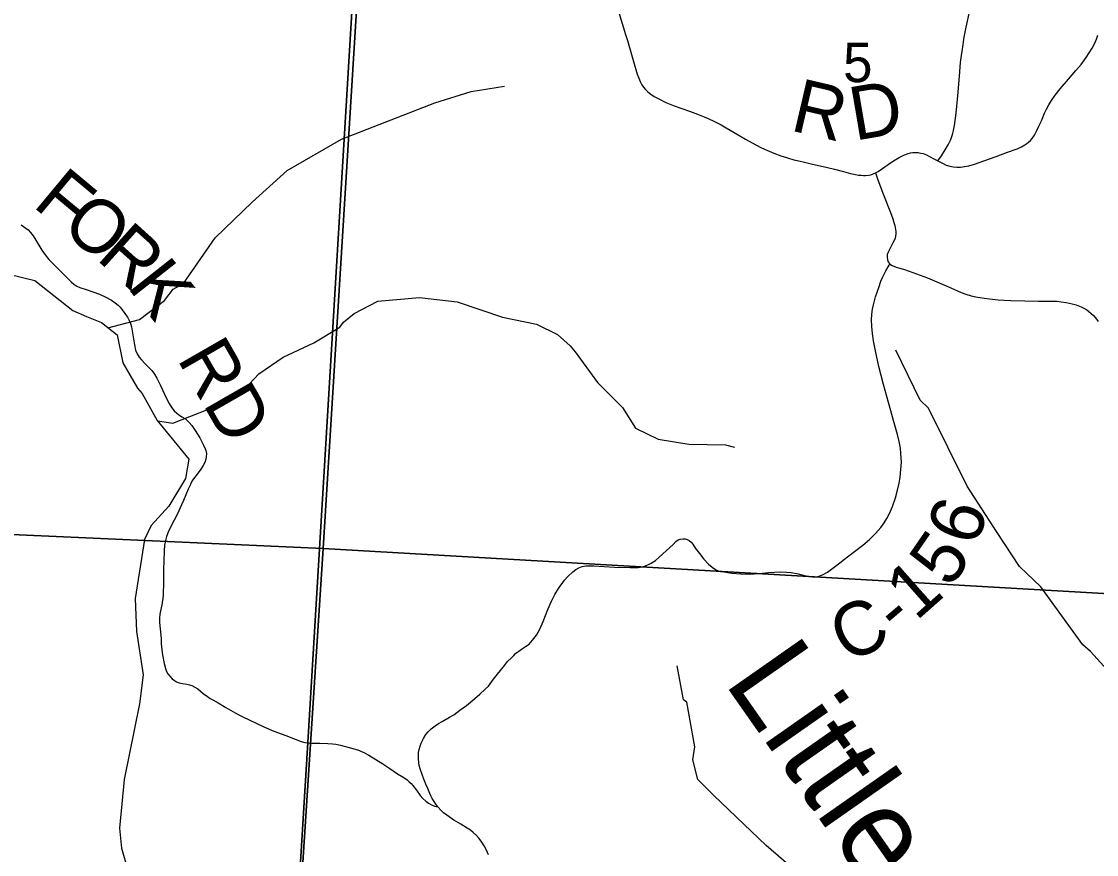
# Model space of a CAD drawing. Extents: x -2.1 to 31.9, y 6.3 to 28.3.
# Drawn here: x 4.186 to 5.327, y 23.525 to 24.409 of the extents above; entities that cross this region are included whole.
import ezdxf

# ---------------------------------------------------------------- set-up
doc = ezdxf.new("R2010")
doc.units = 0
for name, color, linetype in [('Default', 7, 'Continuous'), ('GM_X_County_Road', 7, 'Continuous'), ('GM_X_County_Road_Text', 7, 'Continuous'), ('GM_X_Minor_River', 7, 'Continuous'), ('GM_X_Minor_River_Text', 7, 'Continuous'), ('GM_X_Section', 7, 'Continuous'), ('GM_X_Section_Text', 7, 'Continuous'), ('GM_X_Township_Road', 7, 'Continuous')]:
    doc.layers.add(name, color=color, linetype=linetype)

msp = doc.modelspace()

# ---------------------------------------------------------------- linework, layer by layer
at = {"layer": 'Default'}
msp.add_lwpolyline([(0.0344, 26.1105), (0.0344, 20.444), (3.7533, 20.444), (3.8489, 20.5389), (3.9894, 20.6326), (4.16, 20.7203), (4.2895, 20.7662), (4.3023, 20.7658), (4.3091, 20.8714), (4.3751, 21.8979), (4.4168, 22.5238), (4.4383, 22.8067), (4.4651, 23.2405), (4.4901, 23.6442), (4.5473, 24.5954), (4.5667, 24.9084), (4.6032, 25.4816), (4.6286, 25.8765), (3.8625, 25.9158), (3.0763, 25.9555), (2.8034, 25.9683), (2.0757, 26.0047), (0.4641, 26.0883)], close=True, dxfattribs=at)
msp.add_lwpolyline([(6.8344, 20.444), (6.8344, 25.7721), (5.5694, 25.8349), (4.6286, 25.8765), (4.6032, 25.4816), (4.5667, 24.9084), (4.5473, 24.5954), (4.4901, 23.6442), (4.4651, 23.2405)], dxfattribs=at)
at = {"layer": 'GM_X_County_Road'}
for points in [[(4.8199, 24.4182), (4.8271, 24.3951), (4.829, 24.3886), (4.8334, 24.3737), (4.8354, 24.3665), (4.8394, 24.3528), (4.841, 24.3485), (4.8425, 24.3452), (4.8443, 24.3416), (4.846, 24.3391), (4.848, 24.3366), (4.8508, 24.334), (4.8538, 24.3316), (4.8575, 24.3292), (4.863, 24.3262), (4.8698, 24.323), (4.8785, 24.3194), (4.8948, 24.3135), (4.9035, 24.3103), (4.9103, 24.3077), (4.9147, 24.3058), (4.9214, 24.3027), (4.9285, 24.299), (4.9338, 24.296), (4.9423, 24.291), (4.9542, 24.284), (4.9651, 24.278), (4.9712, 24.2749), (4.9768, 24.2723), (4.9842, 24.2692), (4.9918, 24.2663), (4.9988, 24.264), (5.0054, 24.262), (5.0107, 24.2608), (5.0168, 24.2594), (5.0252, 24.2576), (5.0334, 24.2558), (5.0413, 24.254), (5.0487, 24.2522), (5.0582, 24.2496), (5.0658, 24.2476), (5.071, 24.2464), (5.074, 24.2459), (5.077, 24.2456), (5.0793, 24.2454), (5.0815, 24.2454), (5.0846, 24.2457), (5.0871, 24.2463), (5.0896, 24.2472), (5.092, 24.2482), (5.0949, 24.2497), (5.0985, 24.252), (5.1055, 24.2571), (5.1111, 24.2609), (5.1174, 24.2646), (5.1229, 24.2674), (5.1269, 24.2689), (5.1292, 24.2694), (5.1319, 24.2699), (5.1348, 24.2699), (5.1375, 24.2697), (5.1401, 24.2692), (5.1428, 24.2686), (5.1462, 24.2672), (5.1539, 24.2632), (5.1582, 24.261), (5.1638, 24.258), (5.1673, 24.2565), (5.171, 24.2554), (5.1747, 24.2546), (5.1784, 24.2543), (5.1823, 24.2544), (5.1867, 24.2548), (5.1913, 24.2557), (5.1971, 24.2573), (5.2071, 24.2608), (5.2202, 24.2655), (5.2323, 24.27), (5.2423, 24.2737), (5.2472, 24.2759), (5.2507, 24.2779), (5.2527, 24.2793), (5.2545, 24.2807), (5.2565, 24.2826), (5.2583, 24.2848), (5.2608, 24.2883), (5.2633, 24.293), (5.2656, 24.2977), (5.2681, 24.3035), (5.2714, 24.3114), (5.2734, 24.3156), (5.2761, 24.3205), (5.2788, 24.325), (5.2827, 24.3305), (5.2881, 24.3375), (5.2968, 24.3477), (5.3048, 24.3569), (5.3102, 24.3633), (5.3156, 24.3706), (5.319, 24.3756), (5.322, 24.3803), (5.3245, 24.3852), (5.3265, 24.3899), (5.3282, 24.3943)], [(5.092, 24.2482), (5.0948, 24.2408), (5.1008, 24.2248), (5.1081, 24.2063), (5.1105, 24.1994), (5.1117, 24.1957), (5.1125, 24.1925), (5.1133, 24.1883), (5.1136, 24.186), (5.1136, 24.1835), (5.1134, 24.1811), (5.1129, 24.1787), (5.1107, 24.1741), (5.1085, 24.1697), (5.107, 24.1669), (5.1056, 24.1641), (5.1047, 24.1617), (5.1044, 24.1589), (5.1048, 24.156), (5.1057, 24.1539), (5.1067, 24.1524), (5.1074, 24.1517), (5.1081, 24.1511), (5.1099, 24.1499), (5.1124, 24.1488), (5.1151, 24.148), (5.1217, 24.146), (5.128, 24.1439), (5.1396, 24.1398), (5.1472, 24.1369), (5.1573, 24.1328), (5.1695, 24.1274), (5.179, 24.1232), (5.1829, 24.1215), (5.1881, 24.1196), (5.1935, 24.1179), (5.1987, 24.1168), (5.2028, 24.1159), (5.2077, 24.1153), (5.2132, 24.1145), (5.2222, 24.1137), (5.2288, 24.1131), (5.2358, 24.1129), (5.2506, 24.1124), (5.2649, 24.1123), (5.2805, 24.1122), (5.2845, 24.112), (5.2892, 24.1116), (5.2944, 24.1108), (5.3009, 24.1094), (5.3051, 24.1082), (5.3102, 24.1063), (5.3133, 24.1048), (5.3163, 24.1031), (5.3186, 24.1013), (5.3234, 24.0971), (5.3255, 24.0943), (5.3283, 24.0905)], [(4.1859, 24.1932), (4.1908, 24.1896), (4.1931, 24.1877), (4.1956, 24.185), (4.1984, 24.1816), (4.2014, 24.177), (4.2078, 24.1663), (4.2113, 24.1612), (4.2153, 24.1564), (4.2222, 24.1492), (4.2389, 24.1325), (4.2418, 24.1302), (4.2449, 24.1282), (4.2482, 24.1266), (4.2547, 24.1244), (4.2618, 24.1221), (4.2688, 24.1194), (4.2755, 24.1163), (4.2815, 24.1131), (4.2857, 24.1103), (4.2886, 24.108), (4.2909, 24.1058), (4.2931, 24.1029), (4.2959, 24.0991), (4.2988, 24.0951), (4.3005, 24.0918), (4.3019, 24.0884), (4.3029, 24.0848), (4.304, 24.0787), (4.3059, 24.0657), (4.3072, 24.0603), (4.3088, 24.0563), (4.3111, 24.0526), (4.3134, 24.0498), (4.3169, 24.0462), (4.3214, 24.0419), (4.3243, 24.0387), (4.3272, 24.0347), (4.3297, 24.0304), (4.3336, 24.0226), (4.3396, 24.0097), (4.3429, 24.0036), (4.3458, 23.9989), (4.3481, 23.996), (4.3508, 23.9934), (4.3527, 23.9918), (4.3563, 23.9895), (4.36, 23.9873), (4.362, 23.9857), (4.3642, 23.9836), (4.3669, 23.9802), (4.3704, 23.9751), (4.3752, 23.9671), (4.3794, 23.9595), (4.3811, 23.9555), (4.3817, 23.9537), (4.3823, 23.9507), (4.3822, 23.947), (4.3817, 23.9446), (4.3805, 23.9411), (4.3789, 23.9377), (4.3766, 23.934), (4.3724, 23.9286), (4.3687, 23.9237), (4.3667, 23.9206), (4.3653, 23.9178), (4.3629, 23.9128), (4.358, 23.9007), (4.3559, 23.8961), (4.3515, 23.8866), (4.3446, 23.8733), (4.3416, 23.8672), (4.3399, 23.8626), (4.3388, 23.8584), (4.338, 23.8535), (4.3375, 23.8473), (4.3373, 23.8368), (4.337, 23.8275), (4.3367, 23.8139), (4.3364, 23.8009), (4.3361, 23.7966), (4.3358, 23.7947), (4.3355, 23.7929), (4.3354, 23.7917), (4.3328, 23.7802), (4.3325, 23.7758), (4.3327, 23.7713), (4.3332, 23.7646), (4.3342, 23.7542), (4.3345, 23.7487), (4.3351, 23.7423), (4.3358, 23.7369), (4.3376, 23.7278), (4.339, 23.7224), (4.3401, 23.7195), (4.3415, 23.7168), (4.3434, 23.7143), (4.346, 23.7116), (4.3484, 23.7097), (4.3506, 23.7085), (4.3535, 23.7074), (4.3571, 23.7068), (4.3615, 23.7061), (4.3645, 23.7054), (4.3668, 23.7046), (4.3701, 23.7029), (4.3732, 23.7009), (4.379, 23.6962), (4.3834, 23.6929), (4.3864, 23.6909), (4.389, 23.6894), (4.3947, 23.686), (4.403, 23.6812), (4.413, 23.6755), (4.4168, 23.6734), (4.4211, 23.6712), (4.4277, 23.668), (4.4433, 23.6608), (4.454, 23.6562), (4.4667, 23.6514), (4.4764, 23.6476), (4.4827, 23.6453), (4.4868, 23.6442), (4.4903, 23.6437)], [(4.6209, 23.5868), (4.6195, 23.5898), (4.6171, 23.5952), (4.615, 23.6), (4.6129, 23.6052), (4.6111, 23.6102), (4.6094, 23.6152), (4.6082, 23.6196), (4.6076, 23.6227), (4.6072, 23.6269), (4.6073, 23.6303), (4.6075, 23.6333), (4.6079, 23.6366), (4.609, 23.6402), (4.6102, 23.6433), (4.6125, 23.6484), (4.6151, 23.6525), (4.6175, 23.6555), (4.6209, 23.6585), (4.6252, 23.6617), (4.6286, 23.6641), (4.6324, 23.6662), (4.6401, 23.6708), (4.6447, 23.6735), (4.6513, 23.6783), (4.6582, 23.6833), (4.6672, 23.6906), (4.6725, 23.6952), (4.6782, 23.7005), (4.6815, 23.7037), (4.687, 23.7113), (4.6987, 23.7257), (4.7019, 23.7298), (4.706, 23.7338), (4.7086, 23.7365), (4.7107, 23.7387), (4.7137, 23.7408), (4.7167, 23.7432), (4.7208, 23.7459), (4.7246, 23.7485), (4.7284, 23.7525), (4.7324, 23.758), (4.736, 23.7644), (4.7395, 23.7723), (4.7445, 23.785), (4.7483, 23.7939), (4.7521, 23.8012), (4.756, 23.8074), (4.7623, 23.8163), (4.7656, 23.82), (4.7711, 23.8252), (4.7741, 23.8275), (4.7774, 23.8293), (4.781, 23.8306), (4.7853, 23.8313), (4.789, 23.8315), (4.7933, 23.8315), (4.8152, 23.8301), (4.8318, 23.8296), (4.8363, 23.8296), (4.8403, 23.8296), (4.8447, 23.8302), (4.8472, 23.831), (4.8505, 23.8324), (4.8543, 23.8342), (4.8586, 23.837), (4.8628, 23.8407), (4.87, 23.8473), (4.8774, 23.8541), (4.8804, 23.8571), (4.8829, 23.8589), (4.8851, 23.8598), (4.8877, 23.86), (4.8901, 23.8599), (4.8923, 23.8594), (4.8946, 23.8582), (4.8967, 23.8564), (4.8983, 23.8543), (4.9013, 23.8498), (4.9055, 23.8444), (4.9101, 23.8385), (4.9151, 23.8331), (4.9188, 23.8299), (4.9224, 23.8276), (4.9253, 23.8263), (4.9279, 23.8256), (4.9314, 23.8249), (4.9399, 23.8235), (4.9492, 23.8228), (4.9585, 23.8227), (4.9689, 23.8234), (4.9788, 23.8245), (4.9917, 23.8249), (4.9979, 23.8247), (5.0028, 23.8242), (5.0101, 23.8229), (5.0155, 23.8215), (5.0219, 23.82), (5.0255, 23.8196), (5.029, 23.8198), (5.0325, 23.8205), (5.0365, 23.8221), (5.0412, 23.8248), (5.051, 23.8322), (5.0625, 23.841), (5.0787, 23.8535), (5.0858, 23.8595), (5.0925, 23.866), (5.0978, 23.872), (5.1014, 23.8769), (5.1043, 23.8817), (5.1071, 23.8868), (5.1103, 23.8945), (5.1134, 23.9035), (5.1156, 23.9116), (5.1173, 23.9192), (5.1183, 23.9256), (5.1191, 23.9336), (5.1196, 23.9413), (5.1191, 23.9504), (5.1186, 23.9562), (5.1174, 23.9633), (5.1154, 23.9709), (5.1118, 23.983), (5.1058, 24.0045), (5.1008, 24.0238), (5.0958, 24.0429), (5.092, 24.0596), (5.0901, 24.07), (5.089, 24.0779), (5.0883, 24.0854), (5.0879, 24.0923), (5.0882, 24.0985), (5.0891, 24.1038), (5.0899, 24.1081), (5.091, 24.1126), (5.0923, 24.1168), (5.0938, 24.1216), (5.0956, 24.1268), (5.0979, 24.1332), (5.0998, 24.1378), (5.1032, 24.1442), (5.1056, 24.1485), (5.1067, 24.1504), (5.1074, 24.1517)], [(4.4903, 23.6437), (4.4941, 23.6433), (4.5026, 23.6432), (4.5111, 23.6431), (4.516, 23.6427), (4.5197, 23.6422), (4.5245, 23.6412), (4.5377, 23.6376), (4.5436, 23.6358), (4.5493, 23.6335), (4.5548, 23.6306), (4.5622, 23.626), (4.5695, 23.6213), (4.5768, 23.6165), (4.5852, 23.611), (4.5917, 23.6068), (4.5952, 23.6043), (4.5975, 23.6024), (4.5995, 23.6005), (4.6013, 23.5984), (4.6051, 23.5935), (4.6092, 23.588), (4.612, 23.5847), (4.6151, 23.5818), (4.6181, 23.5796), (4.621, 23.5779), (4.6244, 23.5765), (4.6279, 23.5757)], [(4.6816, 23.5251), (4.6794, 23.5298), (4.677, 23.5345), (4.6745, 23.5383), (4.6717, 23.5422), (4.6688, 23.5456), (4.6655, 23.5487), (4.6625, 23.551), (4.659, 23.5532), (4.6522, 23.5574), (4.6449, 23.5618), (4.6374, 23.5669), (4.634, 23.5694), (4.6313, 23.572), (4.6279, 23.5757), (4.6257, 23.5785), (4.6238, 23.5814), (4.6219, 23.5848), (4.6209, 23.5868)]]:
    msp.add_lwpolyline(points, dxfattribs=at)
at = {"layer": 'GM_X_Minor_River'}
for points in [[(4.2779, 24.084), (4.3112, 24.0928), (4.338, 24.113), (4.3471, 24.1248), (4.358, 24.131), (4.3915, 24.1794), (4.4308, 24.2172), (4.4681, 24.2508), (4.5256, 24.2841), (4.6248, 24.3226), (4.6631, 24.3345), (4.6987, 24.34)], [(4.1726, 24.1409), (4.2004, 24.134), (4.2406, 24.1023), (4.2552, 24.0958), (4.2709, 24.0896), (4.2875, 24.0765), (4.2937, 24.0467), (4.3092, 24.02), (4.3143, 24.0142), (4.3301, 23.9856), (4.3636, 23.9446), (4.36, 23.9242), (4.3424, 23.8948), (4.3237, 23.8741), (4.3168, 23.8595), (4.3066, 23.7968), (4.3082, 23.7619), (4.3151, 23.7157), (4.3115, 23.6851), (4.2951, 23.6047), (4.2901, 23.5532), (4.2921, 23.5319), (4.299, 23.5085)], [(4.3303, 23.9852), (4.3466, 23.9828), (4.4025, 24.0045), (4.428, 24.0246), (4.4378, 24.0349), (4.4636, 24.0527), (4.4962, 24.068), (4.524, 24.0845), (4.5279, 24.0897), (4.5391, 24.0992), (4.5641, 24.1121), (4.6085, 24.116), (4.6484, 24.1113), (4.6963, 24.095), (4.7327, 24.0877), (4.7547, 24.0768), (4.7683, 24.0646), (4.7734, 24.0583), (4.7974, 24.0257), (4.8238, 23.9994), (4.8375, 23.9773), (4.8617, 23.9659), (4.894, 23.9603), (4.9329, 23.9598), (4.9427, 23.9572)], [(5.5084, 23.5036), (5.4707, 23.5459), (5.44, 23.5909), (5.4106, 23.6313), (5.3758, 23.6685), (5.3516, 23.7061), (5.3202, 23.7405), (5.3121, 23.7476), (5.2674, 23.809), (5.245, 23.8306), (5.2205, 23.8679), (5.1894, 23.9159), (5.1484, 23.9985), (5.1396, 24.0071), (5.1136, 24.06)], [(5.0128, 23.503), (4.9761, 23.5348), (4.9205, 23.5879), (4.9038, 23.6049), (4.8985, 23.6258), (4.9004, 23.6395), (4.892, 23.687), (4.8886, 23.6893), (4.8818, 23.7254)]]:
    msp.add_lwpolyline(points, dxfattribs=at)
at = {"layer": 'GM_X_Section'}
for points in [[(3.5328, 24.9185), (4.5692, 24.8661), (4.5062, 23.8498), (3.4671, 23.8965)], [(4.5692, 24.8661), (5.6296, 24.8273), (5.5612, 23.7889), (4.5062, 23.8498)], [(3.4671, 23.8965), (4.5062, 23.8498), (4.4791, 23.4295), (3.4412, 23.4777)], [(5.5612, 23.7889), (5.498, 22.7781), (4.4397, 22.818), (4.4401, 22.8231), (4.4518, 23.0046), (4.4791, 23.4295), (4.5062, 23.8498)]]:
    msp.add_lwpolyline(points, close=True, dxfattribs=at)
at = {"layer": 'GM_X_Township_Road'}
msp.add_lwpolyline([(5.1582, 24.261), (5.1621, 24.2662), (5.1662, 24.2725), (5.1694, 24.278), (5.172, 24.2837), (5.1735, 24.2877), (5.1743, 24.2904), (5.1749, 24.2931), (5.1759, 24.2986), (5.1777, 24.3115), (5.1795, 24.33), (5.1811, 24.3507), (5.1825, 24.3653), (5.1834, 24.3728), (5.1843, 24.3795), (5.1863, 24.3923), (5.1883, 24.4027), (5.1921, 24.4203)], dxfattribs=at)

# ---------------------------------------------------------------- texts
at = {"layer": 'GM_X_County_Road_Text'}
for s, height, rotation, p in [('R', 0.0568, 346.8887, (5.0004, 24.2935)), ('D', 0.0568, 9.6833, (5.07, 24.2822)), ('F', 0.0568, 320.2334, (4.1969, 24.2133)), ('O', 0.0568, 320.2299, (4.2264, 24.1887)), ('R', 0.0568, 318.0746, (4.2644, 24.1571)), ('K', 0.0568, 308.2394, (4.2973, 24.1278)), ('RD', 0.05682, 299.8686, (4.3506, 24.0512)), ('6', 0.0568, 71.0324, (5.1988, 23.8505)), ('5', 0.0568, 55.3666, (5.1713, 23.8066)), ('1', 0.0568, 41.5097, (5.1352, 23.7722)), ('C', 0.0568, 26.6261, (5.0624, 23.7271)), ('-', 0.0568, 40.4737, (5.1166, 23.7563))]:
    msp.add_text(s, height=height, rotation=rotation, dxfattribs=at).set_placement(p)
at = {"layer": 'GM_X_Minor_River_Text'}
msp.add_text('Little', height=0.09469, rotation=304.9993, dxfattribs=at).set_placement((4.9306, 23.7083))
at = {"layer": 'GM_X_Section_Text'}
msp.add_text('5', height=0.0419, rotation=0, dxfattribs=at).set_placement((5.0578, 24.3444))

doc.saveas('drawing.dxf')
